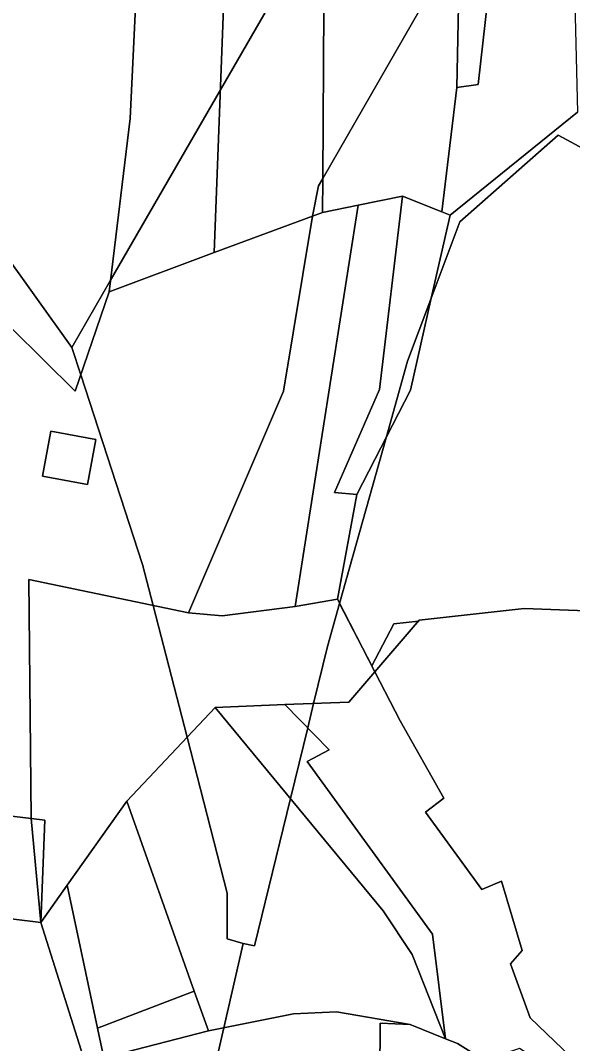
# Model space of a CAD drawing. Extents: x -502026 to -497664, y -1143484 to -1138019.
# Drawn here: x -499209.8 to -499088.9, y -1141398.4 to -1141174.4 of the extents above; entities that cross this region are included whole.
import ezdxf

# ---------------------------------------------------------------- set-up
doc = ezdxf.new("R2010")
doc.units = 0
for name, color, linetype in [('25', 7, 'Continuous'), ('37', 7, 'Continuous'), ('43', 7, 'Continuous'), ('49', 7, 'Continuous'), ('55', 7, 'Continuous'), ('62', 7, 'Continuous'), ('7', 7, 'Continuous')]:
    doc.layers.add(name, color=color, linetype=linetype)

msp = doc.modelspace()

# ---------------------------------------------------------------- linework, layer by layer
at = {"layer": '25'}
for points in [[(-499168.6, -1141395.65), (-499191.5, -1141401.57), (-499192.88, -1141395.03), (-499171.72, -1141386.96)], [(-499124.43, -1141394.27), (-499130.95, -1141393.98), (-499131.23, -1141427.31), (-499143.18, -1141428.47), (-499144.19, -1141413.06), (-499146.45, -1141413.06), (-499147.01, -1141428.84), (-499187.22, -1141432.76), (-499188.25, -1141416.88), (-499191.5, -1141401.57), (-499168.6, -1141395.65), (-499149.98, -1141391.9), (-499140.52, -1141391.5)]]:
    msp.add_lwpolyline(points, close=True, dxfattribs=at)
at = {"layer": '37'}
for points in [[(-499113.54, -1141156.76), (-499143.55, -1141209.02), (-499143.32, -1141171.57), (-499139.69, -1141103.28), (-499141.67, -1141059.41), (-499149.96, -1140998.01), (-499147.33, -1140997.26), (-499166.25, -1140896.37), (-499139.05, -1140879.37), (-499126.83, -1140936.72), (-499116.77, -1140998.5), (-499110.84, -1141067.53), (-499110.34, -1141093.94)], [(-499143.55, -1141209.02), (-499144.47, -1141210.63), (-499145.77, -1141217.25), (-499167.34, -1141225.18), (-499164.09, -1141140.88), (-499161.86, -1141074.87), (-499169.47, -1141003.49), (-499149.96, -1140998.01), (-499141.67, -1141059.41), (-499139.69, -1141103.28), (-499143.32, -1141171.57)], [(-499167.34, -1141225.18), (-499190.36, -1141233.78), (-499185.74, -1141195.87), (-499181.22, -1141101.09), (-499185.55, -1141045.62), (-499196.67, -1141045.66), (-499193.78, -1141030.25), (-499190.54, -1141013.08), (-499190.51, -1141012.2), (-499190.13, -1141008.87), (-499169.47, -1141003.49), (-499161.86, -1141074.87), (-499164.09, -1141140.88)], [(-499190.36, -1141233.78), (-499197.78, -1141255.58), (-499211.62, -1141241.81), (-499214.8, -1141222.78), (-499214.24, -1141190.66), (-499213.77, -1141182.72), (-499211.59, -1141142.39), (-499211.01, -1141122.22), (-499210.83, -1141102.05), (-499206.92, -1141086.39), (-499202.79, -1141070.63), (-499198.03, -1141052.54), (-499197.19, -1141048.46), (-499196.67, -1141045.66), (-499185.55, -1141045.62), (-499181.22, -1141101.09), (-499185.74, -1141195.87)], [(-499190.36, -1141233.78), (-499167.34, -1141225.18), (-499145.77, -1141217.25), (-499152.16, -1141255.54), (-499172.95, -1141304.1), (-499207.91, -1141296.8), (-499207.42, -1141349.15), (-499269.18, -1141341.79), (-499260.58, -1141306.82), (-499249.3, -1141303.65), (-499237.36, -1141237.76), (-499240.72, -1141226.51), (-499220.97, -1141230.15), (-499214.24, -1141190.66), (-499214.8, -1141222.78), (-499211.62, -1141241.81), (-499197.78, -1141255.58)], [(-499193.22, -1141266.18), (-499203.08, -1141264.32), (-499204.91, -1141274.17), (-499195.1, -1141276.03)], [(-499172.95, -1141304.1), (-499165.6, -1141304.78), (-499149.56, -1141302.69), (-499140.32, -1141301.13), (-499132.13, -1141317.02), (-499137.85, -1141323.69), (-499151.83, -1141324.21), (-499167.09, -1141324.83), (-499186.46, -1141345.33), (-499199.51, -1141363.72), (-499205.3, -1141371.89), (-499204.43, -1141349.54), (-499207.42, -1141349.15), (-499207.91, -1141296.8)], [(-499074.21, -1141304.14), (-499073.8, -1141346.7), (-499082.76, -1141364.23), (-499070.12, -1141399.39), (-499089.26, -1141401.36), (-499098.14, -1141392.81), (-499102.44, -1141380.96), (-499099.88, -1141378.06), (-499104.41, -1141362.84), (-499108.71, -1141364.7), (-499121.02, -1141347.74), (-499117.07, -1141344.72), (-499126.59, -1141327.76), (-499132.13, -1141317.02), (-499122.41, -1141305.69), (-499099.42, -1141303.13)], [(-499116.7, -1141397.37), (-499124.43, -1141394.27), (-499140.52, -1141391.5), (-499149.98, -1141391.9), (-499168.6, -1141395.65), (-499171.72, -1141386.96), (-499186.46, -1141345.33), (-499167.09, -1141324.83), (-499130.32, -1141369.39), (-499123.94, -1141378.96)], [(-499116.7, -1141397.37), (-499123.94, -1141378.96), (-499130.32, -1141369.39), (-499167.09, -1141324.83), (-499151.83, -1141324.21), (-499142.12, -1141334.13), (-499146.97, -1141336.63), (-499119.5, -1141374.51)], [(-499207.42, -1141349.15), (-499205.3, -1141371.89), (-499274.46, -1141363.41), (-499269.18, -1141341.79)], [(-499171.72, -1141386.96), (-499192.88, -1141395.03), (-499199.51, -1141363.72), (-499186.46, -1141345.33)], [(-499205.3, -1141371.89), (-499207.42, -1141349.15), (-499204.43, -1141349.54)], [(-499192.88, -1141395.03), (-499191.5, -1141401.57), (-499195.61, -1141402.63), (-499205.3, -1141371.89), (-499199.51, -1141363.72)]]:
    msp.add_lwpolyline(points, close=True, dxfattribs=at)
msp.add_lwpolyline([(-499078.93, -1141413.23), (-499100.43, -1141399.49), (-499108.19, -1141402.05), (-499114.02, -1141398.44), (-499116.7, -1141397.37), (-499119.5, -1141374.51), (-499146.97, -1141336.63), (-499142.12, -1141334.13), (-499151.83, -1141324.21), (-499137.85, -1141323.69), (-499132.13, -1141317.02), (-499126.59, -1141327.76), (-499117.07, -1141344.72), (-499121.02, -1141347.74), (-499108.71, -1141364.7), (-499104.41, -1141362.84), (-499099.88, -1141378.06), (-499102.44, -1141380.96), (-499098.14, -1141392.81), (-499089.26, -1141401.36), (-499070.12, -1141399.39)], dxfattribs=at)
at = {"layer": '43'}
msp.add_lwpolyline([(-499074.21, -1141304.14), (-499099.42, -1141303.13), (-499122.41, -1141305.69), (-499132.13, -1141317.02), (-499140.32, -1141301.13), (-499136.1, -1141278.22), (-499124.34, -1141255.36), (-499119.83, -1141235.18), (-499115.66, -1141217.06), (-499087.74, -1141194.48)], dxfattribs=at)
msp.add_lwpolyline([(-499124.43, -1141394.27), (-499116.7, -1141397.37), (-499114.02, -1141398.44), (-499108.19, -1141402.05), (-499118.88, -1141418.7), (-499116.93, -1141432.03), (-499125.67, -1141456.44), (-499138.85, -1141480.31), (-499134.01, -1141519.28), (-499144.65, -1141520.49), (-499147.37, -1141503.12), (-499150.56, -1141482.81), (-499148.62, -1141460.78), (-499147.98, -1141455.89), (-499141.39, -1141455.72), (-499131.36, -1141442.01), (-499131.23, -1141427.31), (-499130.95, -1141393.98)], close=True, dxfattribs=at)
at = {"layer": '49'}
msp.add_lwpolyline([(-499117.51, -1141216.32), (-499115.66, -1141217.06), (-499119.83, -1141235.18), (-499124.34, -1141255.36), (-499136.1, -1141278.22), (-499140.99, -1141277.79), (-499131.16, -1141255.18), (-499126.11, -1141212.86)], close=True, dxfattribs=at)
at = {"layer": '55'}
for points in [[(-499069.34, -1141130.61), (-499077.33, -1141134.28), (-499079.07, -1141153.92), (-499088.34, -1141170.55), (-499087.74, -1141194.48), (-499115.66, -1141217.06), (-499117.51, -1141216.32), (-499114.22, -1141189.06), (-499109.52, -1141188.4), (-499105.89, -1141155.99), (-499098.31, -1141144.52), (-499092.75, -1141109.12), (-499073.37, -1141096.58)], [(-499114.22, -1141189.06), (-499113.54, -1141156.76), (-499110.84, -1141152.05), (-499105.44, -1141115.64), (-499092.75, -1141109.12), (-499098.31, -1141144.52), (-499105.89, -1141155.99), (-499109.52, -1141188.4)], [(-499114.22, -1141189.06), (-499117.51, -1141216.32), (-499126.11, -1141212.86), (-499135.8, -1141214.85), (-499143.59, -1141216.45), (-499143.55, -1141209.02), (-499113.54, -1141156.76)], [(-499143.59, -1141216.45), (-499145.77, -1141217.25), (-499144.47, -1141210.63), (-499143.55, -1141209.02)], [(-499136.1, -1141278.22), (-499140.32, -1141301.13), (-499149.56, -1141302.69), (-499135.8, -1141214.85), (-499126.11, -1141212.86), (-499131.16, -1141255.18), (-499140.99, -1141277.79)], [(-499149.56, -1141302.69), (-499165.6, -1141304.78), (-499172.95, -1141304.1), (-499152.16, -1141255.54), (-499145.77, -1141217.25), (-499143.59, -1141216.45), (-499135.8, -1141214.85)], [(-499193.22, -1141266.18), (-499195.1, -1141276.03), (-499204.91, -1141274.17), (-499203.08, -1141264.32)]]:
    msp.add_lwpolyline(points, close=True, dxfattribs=at)
at = {"layer": '62'}
for points in [[(-499142.08, -1141148.17), (-499165.97, -1141189.59), (-499190.07, -1141231.38), (-499198.5, -1141246), (-499214.68, -1141223.48), (-499217.64, -1141219.37), (-499218.85, -1141217.69), (-499221.5, -1141214), (-499228.69, -1141207.05), (-499230.19, -1141205.61), (-499231.1, -1141204.73), (-499231.81, -1141204.05), (-499235.6, -1141200.39), (-499236.3, -1141199.71), (-499239.49, -1141196.62), (-499241.47, -1141194.72), (-499250.5, -1141186), (-499253.35, -1141184.3), (-499272.71, -1141172.72)], [(-499085.5, -1141203), (-499092, -1141199.5), (-499113.5, -1141218.5), (-499119.89, -1141235.44), (-499125, -1141249), (-499129.7, -1141265.77), (-499139.85, -1141302.04), (-499142.5, -1141311.5), (-499145.55, -1141323.98), (-499146.85, -1141329.3), (-499150.63, -1141344.78), (-499158.5, -1141377), (-499161, -1141376.5), (-499164.5, -1141375.5), (-499164.5, -1141365.5), (-499173.27, -1141331.37), (-499180.69, -1141302.48), (-499183, -1141293.5), (-499196.55, -1141251.97), (-499198.5, -1141246), (-499190.07, -1141231.38), (-499165.97, -1141189.59), (-499142.08, -1141148.17)], [(-499074.21, -1141304.14), (-499099.42, -1141303.13), (-499122.41, -1141305.69), (-499122.6, -1141305.92), (-499128, -1141306.5), (-499132.81, -1141315.69), (-499139.85, -1141302.04), (-499129.7, -1141265.77), (-499125, -1141249), (-499119.89, -1141235.44), (-499113.5, -1141218.5), (-499092, -1141199.5), (-499085.5, -1141203)], [(-499214.68, -1141223.48), (-499198.5, -1141246), (-499196.55, -1141251.97), (-499183, -1141293.5), (-499180.69, -1141302.48), (-499173.27, -1141331.37), (-499164.5, -1141365.5), (-499164.5, -1141375.5), (-499161, -1141376.5), (-499165.22, -1141394.97), (-499169, -1141411.5)], [(-499169, -1141411.5), (-499165.22, -1141394.97), (-499161, -1141376.5), (-499158.5, -1141377), (-499150.63, -1141344.78), (-499146.85, -1141329.3), (-499145.55, -1141323.98), (-499142.5, -1141311.5), (-499139.85, -1141302.04), (-499132.81, -1141315.69), (-499128, -1141306.5), (-499122.6, -1141305.92), (-499122.41, -1141305.69), (-499099.42, -1141303.13), (-499074.21, -1141304.14)]]:
    msp.add_lwpolyline(points, dxfattribs=at)
at = {"layer": '7'}
msp.add_lwpolyline([(-499205.3, -1141371.89), (-499195.61, -1141402.63), (-499196.51, -1141402.82), (-499203.57, -1141411.65), (-499249.31, -1141406.75), (-499280.77, -1141403.17), (-499278.27, -1141384.51), (-499274.46, -1141363.41)], close=True, dxfattribs=at)

doc.saveas('drawing.dxf')
